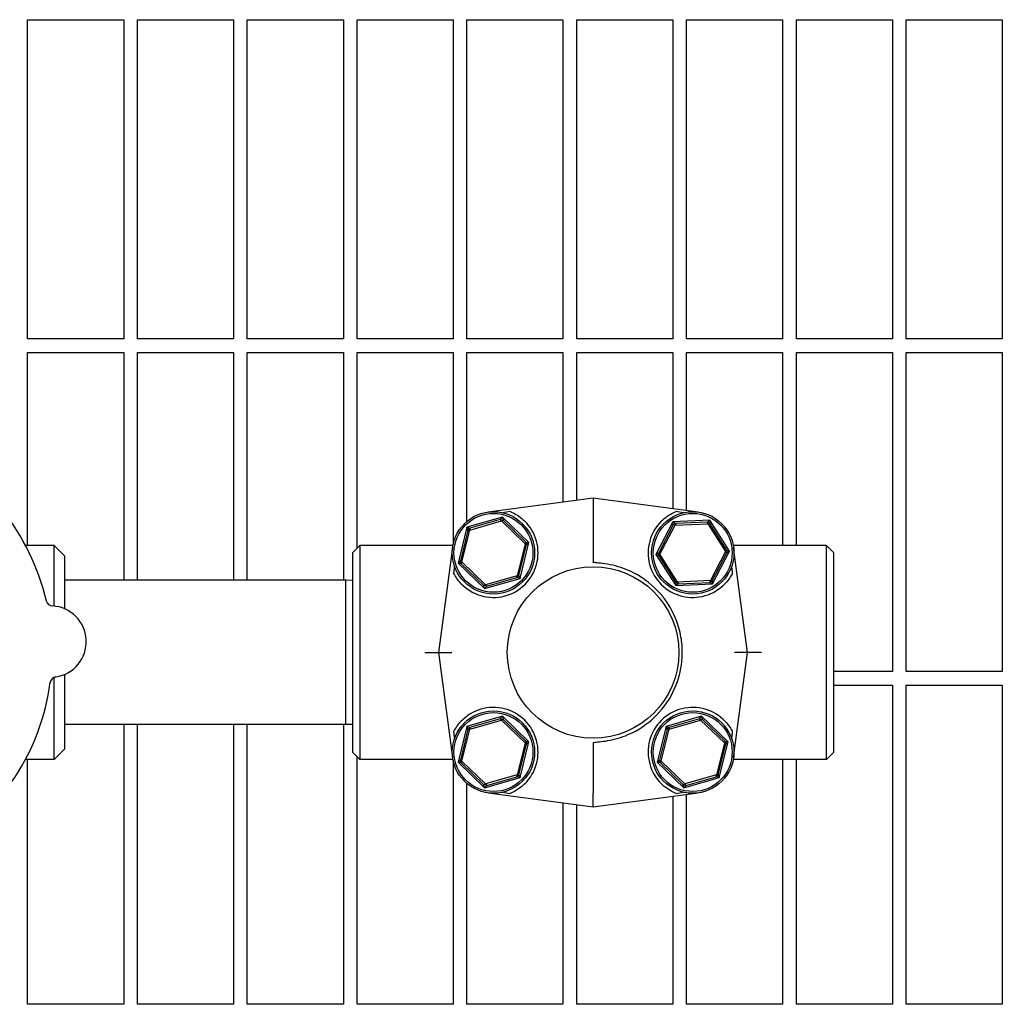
# Model space of a CAD drawing. Header units: inches. Extents: x 24 to 1128, y -69 to 748.
# Tile 644 of 656: x 753.1 to 762.05, y 604.46 to 613.43. Entities that reach past the tile are written whole.
import ezdxf

# ---------------------------------------------------------------- set-up
doc = ezdxf.new("R2010")
doc.units = ezdxf.units.IN
doc.header["$LTSCALE"] = 32
doc.header["$MEASUREMENT"] = 0
doc.layers.add('Visible (ANSI)', color=7, linetype='Continuous', lineweight=30)

msp = doc.modelspace()

# ---------------------------------------------------------------- linework, layer by layer
at = {"layer": 'Visible (ANSI)'}
for p, q in [((753.17313, 610.52603), (753.17313, 613.43228)), ((753.17313, 613.43228), (754.04813, 613.43228)), ((754.04813, 613.43228), (754.04813, 610.52603)), ((754.17313, 610.52603), (754.17313, 613.43228)), ((754.17313, 613.43228), (755.04813, 613.43228)), ((755.04813, 613.43228), (755.04813, 610.52603)), ((755.17313, 610.52603), (755.17313, 613.43228)), ((755.17313, 613.43228), (756.04813, 613.43228)), ((756.04813, 613.43228), (756.04813, 610.52603)), ((756.17313, 610.52603), (756.17313, 613.43228)), ((756.17313, 613.43228), (757.04813, 613.43228)), ((757.04813, 613.43228), (757.04813, 610.52603)), ((757.17313, 610.52603), (757.17313, 613.43228)), ((757.17313, 613.43228), (758.04813, 613.43228)), ((758.04813, 613.43228), (758.04813, 610.52603)), ((758.17313, 610.52603), (758.17313, 613.43228)), ((758.17313, 613.43228), (759.04813, 613.43228)), ((759.04813, 613.43228), (759.04813, 610.52603)), ((759.17313, 610.52603), (759.17313, 613.43228)), ((759.17313, 613.43228), (760.04813, 613.43228)), ((760.04813, 613.43228), (760.04813, 610.52603)), ((760.17313, 610.52603), (760.17313, 613.43228)), ((760.17313, 613.43228), (761.04813, 613.43228)), ((761.04813, 613.43228), (761.04813, 610.52603)), ((761.17313, 610.52603), (761.17313, 613.43228)), ((761.17313, 613.43228), (762.04813, 613.43228)), ((762.04813, 613.43228), (762.04813, 610.52603)), ((754.04813, 610.52603), (753.17313, 610.52603)), ((755.04813, 610.52603), (754.17313, 610.52603)), ((756.04813, 610.52603), (755.17313, 610.52603)), ((757.04813, 610.52603), (756.17313, 610.52603)), ((758.04813, 610.52603), (757.17313, 610.52603)), ((759.04813, 610.52603), (758.17313, 610.52603)), ((760.04813, 610.52603), (759.17313, 610.52603)), ((761.04813, 610.52603), (760.17313, 610.52603)), ((762.04813, 610.52603), (761.17313, 610.52603)), ((753.17313, 608.64228), (753.17313, 610.40103)), ((753.17313, 610.40103), (754.04813, 610.40103)), ((754.04813, 610.40103), (754.04813, 608.32603)), ((754.17313, 608.32603), (754.17313, 610.40103)), ((754.17313, 610.40103), (755.04813, 610.40103)), ((755.04813, 610.40103), (755.04813, 608.32603)), ((755.17313, 608.32603), (755.17313, 610.40103)), ((755.17313, 610.40103), (756.04813, 610.40103)), ((756.04813, 610.40103), (756.04813, 608.32603)), ((756.17313, 608.61819), (756.17313, 610.40103)), ((756.17313, 610.40103), (757.04813, 610.40103)), ((757.04813, 610.40103), (757.04813, 608.65316)), ((757.17313, 608.86224), (757.17313, 610.40103)), ((757.17313, 610.40103), (758.04813, 610.40103)), ((758.04813, 610.40103), (758.04813, 609.03829)), ((758.17313, 609.05493), (758.17313, 610.40103)), ((758.17313, 610.40103), (759.04813, 610.40103)), ((759.04813, 610.40103), (759.04813, 608.97815)), ((759.17313, 608.96151), (759.17313, 610.40103)), ((759.17313, 610.40103), (760.04813, 610.40103)), ((760.04813, 610.40103), (760.04813, 608.64228)), ((760.17313, 608.64228), (760.17313, 610.40103)), ((760.17313, 610.40103), (761.04813, 610.40103)), ((761.04813, 610.40103), (761.04813, 607.49478)), ((761.17313, 607.49478), (761.17313, 610.40103)), ((761.17313, 610.40103), (762.04813, 610.40103)), ((762.04813, 610.40103), (762.04813, 607.49478)), ((758.32222, 609.07478), (757.36556, 608.94743)), ((759.27889, 608.94743), (758.32222, 609.07478)), ((758.32222, 609.07478), (758.32222, 608.94955)), ((757.49585, 608.90142), (757.17338, 608.80855)), ((757.4765, 608.87958), (757.49585, 608.90142)), ((757.49585, 608.90142), (757.50276, 608.87307)), ((757.73752, 608.66858), (757.49585, 608.90142)), ((758.32222, 608.94955), (758.32222, 608.54377)), ((757.17338, 608.80855), (757.09257, 608.48284)), ((757.17338, 608.80855), (757.20138, 608.80035)), ((757.18261, 608.78086), (757.17338, 608.80855)), ((757.18261, 608.78086), (757.20138, 608.80035)), ((757.19936, 608.78351), (757.48717, 608.8664)), ((757.20138, 608.80035), (757.19936, 608.78351)), ((757.4765, 608.87958), (757.20138, 608.80035)), ((757.4765, 608.87958), (757.50276, 608.87307)), ((757.48717, 608.8664), (757.4765, 608.87958)), ((757.50276, 608.87307), (757.48717, 608.8664)), ((757.48717, 608.8664), (757.70285, 608.65859)), ((757.70893, 608.67443), (757.50276, 608.87307)), ((759.04906, 608.85871), (758.89414, 608.56103)), ((759.05154, 608.82964), (758.91938, 608.57568)), ((758.93019, 608.56261), (759.06845, 608.82828)), ((759.38432, 608.87339), (759.04906, 608.85871)), ((759.04906, 608.85871), (759.07436, 608.84418)), ((759.05154, 608.82964), (759.04906, 608.85871)), ((759.05154, 608.82964), (759.07436, 608.84418)), ((759.06845, 608.82828), (759.05154, 608.82964)), ((759.07436, 608.84418), (759.06845, 608.82828)), ((759.06845, 608.82828), (759.36766, 608.84139)), ((759.36038, 608.85671), (759.07436, 608.84418)), ((759.36038, 608.85671), (759.38432, 608.87339)), ((759.36038, 608.85671), (759.38439, 608.84421)), ((759.36766, 608.84139), (759.36038, 608.85671)), ((759.38439, 608.84421), (759.36766, 608.84139)), ((759.36766, 608.84139), (759.52862, 608.58881)), ((759.38432, 608.87339), (759.38439, 608.84421)), ((759.56467, 608.59039), (759.38432, 608.87339)), ((759.53824, 608.60278), (759.38439, 608.84421)), ((757.18261, 608.78086), (757.11367, 608.50299)), ((757.12724, 608.49282), (757.19936, 608.78351)), ((757.19936, 608.78351), (757.18261, 608.78086)), ((753.41597, 608.64228), (753.15455, 608.64228)), ((753.41597, 608.09045), (753.41597, 608.64228)), ((753.50972, 608.54853), (753.41597, 608.64228)), ((756.13472, 608.57978), (756.19722, 608.64228)), ((756.19722, 608.64228), (756.19722, 606.69478)), ((757.046, 608.64228), (756.19722, 608.64228)), ((757.04333, 608.62519), (756.91597, 607.66853)), ((757.70285, 608.65859), (757.63073, 608.36791)), ((757.64748, 608.37055), (757.71642, 608.64842)), ((757.65672, 608.34287), (757.73752, 608.66858)), ((757.70285, 608.65859), (757.70893, 608.67443)), ((757.71642, 608.64842), (757.70285, 608.65859)), ((757.70893, 608.67443), (757.71642, 608.64842)), ((757.70893, 608.67443), (757.73752, 608.66858)), ((757.73752, 608.66858), (757.71642, 608.64842)), ((760.44722, 608.64228), (759.59845, 608.64228)), ((759.72847, 607.66853), (759.60112, 608.62519)), ((760.44722, 606.69478), (760.44722, 608.64228)), ((760.50972, 608.57978), (760.44722, 608.64228)), ((753.50972, 608.54853), (753.50972, 608.0662)), ((756.13472, 606.75728), (756.13472, 608.57978)), ((758.32222, 608.54377), (758.32222, 608.48966)), ((758.89414, 608.56103), (758.91938, 608.57568)), ((758.92056, 608.54864), (758.89414, 608.56103)), ((758.89414, 608.56103), (759.07448, 608.27802)), ((758.91938, 608.57568), (758.93019, 608.56261)), ((758.92056, 608.54864), (758.91938, 608.57568)), ((758.93019, 608.56261), (758.92056, 608.54864)), ((758.92056, 608.54864), (759.07442, 608.3072)), ((759.09114, 608.31003), (758.93019, 608.56261)), ((759.52862, 608.58881), (759.39036, 608.32313)), ((759.40726, 608.32178), (759.53943, 608.57574)), ((759.40975, 608.2927), (759.56467, 608.59039)), ((759.52862, 608.58881), (759.53824, 608.60278)), ((759.53943, 608.57574), (759.52862, 608.58881)), ((759.53824, 608.60278), (759.53943, 608.57574)), ((759.53824, 608.60278), (759.56467, 608.59039)), ((759.56467, 608.59039), (759.53943, 608.57574)), ((760.50972, 608.57978), (760.50972, 606.75728)), ((757.09257, 608.48284), (757.11367, 608.50299)), ((757.12116, 608.47699), (757.09257, 608.48284)), ((757.09257, 608.48284), (757.33424, 608.25)), ((757.11367, 608.50299), (757.12724, 608.49282)), ((757.12116, 608.47699), (757.11367, 608.50299)), ((757.12724, 608.49282), (757.12116, 608.47699)), ((757.12116, 608.47699), (757.32733, 608.27835)), ((757.34293, 608.28502), (757.12724, 608.49282)), ((757.63073, 608.36791), (757.34293, 608.28502)), ((757.3536, 608.27183), (757.62871, 608.35106)), ((757.64748, 608.37055), (757.62871, 608.35106)), ((757.62871, 608.35106), (757.63073, 608.36791)), ((757.65672, 608.34287), (757.62871, 608.35106)), ((757.63073, 608.36791), (757.64748, 608.37055)), ((757.64748, 608.37055), (757.65672, 608.34287)), ((756.07222, 608.32603), (753.50972, 608.32603)), ((756.07222, 607.01103), (756.07222, 608.32603)), ((756.13472, 608.32439), (756.07222, 608.32603)), ((757.32733, 608.27835), (757.34293, 608.28502)), ((757.3536, 608.27183), (757.32733, 608.27835)), ((757.33424, 608.25), (757.32733, 608.27835)), ((757.33424, 608.25), (757.65672, 608.34287)), ((757.3536, 608.27183), (757.33424, 608.25)), ((757.34293, 608.28502), (757.3536, 608.27183)), ((759.07442, 608.3072), (759.09114, 608.31003)), ((759.09842, 608.29471), (759.07442, 608.3072)), ((759.07448, 608.27802), (759.07442, 608.3072)), ((759.09842, 608.29471), (759.07448, 608.27802)), ((759.07448, 608.27802), (759.40975, 608.2927)), ((759.39036, 608.32313), (759.09114, 608.31003)), ((759.09114, 608.31003), (759.09842, 608.29471)), ((759.09842, 608.29471), (759.38444, 608.30723)), ((759.38444, 608.30723), (759.39036, 608.32313)), ((759.40726, 608.32178), (759.38444, 608.30723)), ((759.40975, 608.2927), (759.38444, 608.30723)), ((759.39036, 608.32313), (759.40726, 608.32178)), ((759.40726, 608.32178), (759.40975, 608.2927)), ((756.78987, 607.66853), (756.91597, 607.66853)), ((756.91597, 607.66853), (757.03553, 607.66853)), ((756.91597, 607.66853), (757.04333, 606.71187)), ((759.60112, 606.71187), (759.72847, 607.66853)), ((759.72847, 607.66853), (759.60891, 607.66853)), ((759.85458, 607.66853), (759.72847, 607.66853)), ((753.50972, 607.46818), (753.50972, 606.78853)), ((761.04813, 607.49478), (760.50972, 607.49478)), ((762.04813, 607.49478), (761.17313, 607.49478)), ((753.41597, 606.69478), (753.41597, 607.4415)), ((760.50972, 607.36978), (761.04813, 607.36978)), ((761.04813, 607.36978), (761.04813, 604.46353)), ((761.17313, 604.46353), (761.17313, 607.36978)), ((761.17313, 607.36978), (762.04813, 607.36978)), ((762.04813, 607.36978), (762.04813, 604.46353)), ((756.07222, 607.01103), (753.50972, 607.01103)), ((754.04813, 607.01103), (754.04813, 604.46353)), ((754.17313, 604.46353), (754.17313, 607.01103)), ((755.04813, 607.01103), (755.04813, 604.46353)), ((755.17313, 604.46353), (755.17313, 607.01103)), ((756.04813, 607.01103), (756.04813, 604.46353)), ((756.13472, 607.01267), (756.07222, 607.01103)), ((757.49585, 607.08706), (757.17338, 606.99419)), ((757.19936, 606.96915), (757.48717, 607.05204)), ((757.4765, 607.06523), (757.20138, 606.986)), ((757.4765, 607.06523), (757.49585, 607.08706)), ((757.4765, 607.06523), (757.50276, 607.05871)), ((757.48717, 607.05204), (757.4765, 607.06523)), ((757.50276, 607.05871), (757.48717, 607.05204)), ((757.48717, 607.05204), (757.70285, 606.84424)), ((757.49585, 607.08706), (757.50276, 607.05871)), ((757.73752, 606.85422), (757.49585, 607.08706)), ((757.70893, 606.86007), (757.50276, 607.05871)), ((759.31021, 607.08706), (758.98773, 606.99419)), ((759.01372, 606.96915), (759.30152, 607.05204)), ((759.29085, 607.06523), (759.01574, 606.986)), ((759.29085, 607.06523), (759.31021, 607.08706)), ((759.29085, 607.06523), (759.31712, 607.05871)), ((759.30152, 607.05204), (759.29085, 607.06523)), ((759.31712, 607.05871), (759.30152, 607.05204)), ((759.30152, 607.05204), (759.5172, 606.84424)), ((759.31021, 607.08706), (759.31712, 607.05871)), ((759.55188, 606.85422), (759.31021, 607.08706)), ((759.52329, 606.86007), (759.31712, 607.05871)), ((757.17338, 606.99419), (757.09257, 606.66848)), ((757.18261, 606.96651), (757.11367, 606.68864)), ((757.12724, 606.67847), (757.19936, 606.96915)), ((757.17338, 606.99419), (757.20138, 606.986)), ((757.18261, 606.96651), (757.17338, 606.99419)), ((757.18261, 606.96651), (757.20138, 606.986)), ((757.19936, 606.96915), (757.18261, 606.96651)), ((757.20138, 606.986), (757.19936, 606.96915)), ((758.98773, 606.99419), (758.90692, 606.66848)), ((758.99696, 606.96651), (758.92802, 606.68864)), ((758.9416, 606.67847), (759.01372, 606.96915)), ((758.98773, 606.99419), (759.01574, 606.986)), ((758.99696, 606.96651), (758.98773, 606.99419)), ((758.99696, 606.96651), (759.01574, 606.986)), ((759.01372, 606.96915), (758.99696, 606.96651)), ((759.01574, 606.986), (759.01372, 606.96915)), ((757.70285, 606.84424), (757.63073, 606.55355)), ((757.64748, 606.5562), (757.71642, 606.83407)), ((757.65672, 606.52851), (757.73752, 606.85422)), ((757.70285, 606.84424), (757.70893, 606.86007)), ((757.71642, 606.83407), (757.70285, 606.84424)), ((757.70893, 606.86007), (757.71642, 606.83407)), ((757.70893, 606.86007), (757.73752, 606.85422)), ((757.73752, 606.85422), (757.71642, 606.83407)), ((758.32222, 606.8474), (758.32222, 606.79329)), ((759.5172, 606.84424), (759.44509, 606.55355)), ((759.46184, 606.5562), (759.53078, 606.83407)), ((759.47107, 606.52851), (759.55188, 606.85422)), ((759.5172, 606.84424), (759.52329, 606.86007)), ((759.53078, 606.83407), (759.5172, 606.84424)), ((759.52329, 606.86007), (759.53078, 606.83407)), ((759.52329, 606.86007), (759.55188, 606.85422)), ((759.55188, 606.85422), (759.53078, 606.83407)), ((753.50972, 606.78853), (753.41597, 606.69478)), ((756.13472, 606.75728), (756.19722, 606.69478)), ((758.32222, 606.79329), (758.32222, 606.38751)), ((760.50972, 606.75728), (760.44722, 606.69478)), ((753.41597, 606.69478), (753.15455, 606.69478)), ((753.17313, 604.46353), (753.17313, 606.69478)), ((756.17313, 604.46353), (756.17313, 606.71887)), ((757.046, 606.69478), (756.19722, 606.69478)), ((757.04813, 606.6839), (757.04813, 604.46353)), ((757.09257, 606.66848), (757.11367, 606.68864)), ((757.12116, 606.66263), (757.09257, 606.66848)), ((757.09257, 606.66848), (757.33424, 606.43564)), ((757.11367, 606.68864), (757.12724, 606.67847)), ((757.12116, 606.66263), (757.11367, 606.68864)), ((757.12724, 606.67847), (757.12116, 606.66263)), ((757.12116, 606.66263), (757.32733, 606.46399)), ((757.34293, 606.47066), (757.12724, 606.67847)), ((758.90692, 606.66848), (758.92802, 606.68864)), ((758.93551, 606.66263), (758.90692, 606.66848)), ((758.90692, 606.66848), (759.14859, 606.43564)), ((758.92802, 606.68864), (758.9416, 606.67847)), ((758.93551, 606.66263), (758.92802, 606.68864)), ((758.9416, 606.67847), (758.93551, 606.66263)), ((758.93551, 606.66263), (759.14169, 606.46399)), ((759.15728, 606.47066), (758.9416, 606.67847)), ((760.44722, 606.69478), (759.59845, 606.69478)), ((760.04813, 606.69478), (760.04813, 604.46353)), ((760.17313, 604.46353), (760.17313, 606.69478)), ((757.17313, 604.46353), (757.17313, 606.47482)), ((757.32733, 606.46399), (757.34293, 606.47066)), ((757.33424, 606.43564), (757.65672, 606.52851)), ((757.63073, 606.55355), (757.34293, 606.47066)), ((757.34293, 606.47066), (757.3536, 606.45748)), ((757.3536, 606.45748), (757.62871, 606.53671)), ((757.64748, 606.5562), (757.62871, 606.53671)), ((757.62871, 606.53671), (757.63073, 606.55355)), ((757.65672, 606.52851), (757.62871, 606.53671)), ((757.63073, 606.55355), (757.64748, 606.5562)), ((757.64748, 606.5562), (757.65672, 606.52851)), ((759.14169, 606.46399), (759.15728, 606.47066)), ((759.14859, 606.43564), (759.47107, 606.52851)), ((759.44509, 606.55355), (759.15728, 606.47066)), ((759.15728, 606.47066), (759.16795, 606.45748)), ((759.16795, 606.45748), (759.44306, 606.53671)), ((759.46184, 606.5562), (759.44306, 606.53671)), ((759.44306, 606.53671), (759.44509, 606.55355)), ((759.47107, 606.52851), (759.44306, 606.53671)), ((759.44509, 606.55355), (759.46184, 606.5562)), ((759.46184, 606.5562), (759.47107, 606.52851)), ((757.3536, 606.45748), (757.32733, 606.46399)), ((757.33424, 606.43564), (757.32733, 606.46399)), ((757.3536, 606.45748), (757.33424, 606.43564)), ((757.36556, 606.38963), (758.32222, 606.26228)), ((758.32222, 606.26228), (759.27889, 606.38963)), ((758.32222, 606.26228), (758.32222, 606.38751)), ((759.16795, 606.45748), (759.14169, 606.46399)), ((759.14859, 606.43564), (759.14169, 606.46399)), ((759.16795, 606.45748), (759.14859, 606.43564)), ((758.04813, 606.29877), (758.04813, 604.46353)), ((759.04813, 606.35891), (759.04813, 604.46353)), ((759.17313, 604.46353), (759.17313, 606.37555)), ((758.17313, 604.46353), (758.17313, 606.28213)), ((754.04813, 604.46353), (753.17313, 604.46353)), ((755.04813, 604.46353), (754.17313, 604.46353)), ((756.04813, 604.46353), (755.17313, 604.46353)), ((757.04813, 604.46353), (756.17313, 604.46353)), ((758.04813, 604.46353), (757.17313, 604.46353)), ((759.04813, 604.46353), (758.17313, 604.46353)), ((760.04813, 604.46353), (759.17313, 604.46353)), ((761.04813, 604.46353), (760.17313, 604.46353)), ((762.04813, 604.46353), (761.17313, 604.46353))]:
    msp.add_line(p, q, dxfattribs=at)
for centre, radius in [((757.41505, 608.57571), 0.375), ((757.41505, 608.57571), 0.35938), ((759.2294, 608.57571), 0.375), ((759.2294, 608.57571), 0.35938), ((758.32222, 607.66853), 0.78125), ((757.41505, 606.76135), 0.375), ((757.41505, 606.76135), 0.35938), ((759.2294, 606.76135), 0.375), ((759.2294, 606.76135), 0.35938)]:
    msp.add_circle(centre, radius, dxfattribs=at)
for centre, radius, start, end in [((751.32222, 607.66853), 2.075, 12.999652, 64.483949), ((757.41505, 608.57571), 0.40625, 223.267756, 45.717156), ((759.2294, 608.57571), 0.40625, 134.282844, 316.732244), ((753.40384, 608.15409), 0.0625, 193.130197, 266.822474), ((753.38236, 607.76719), 0.325, 278.661127, 86.822474), ((751.32222, 607.66853), 2.075, 300.999652, 352.483949), ((753.44072, 607.38411), 0.0625, 98.661127, 172.353404), ((757.41505, 606.76135), 0.40625, 314.282844, 136.732244), ((759.2294, 606.76135), 0.40625, 43.267756, 225.717156)]:
    msp.add_arc(centre, radius, start, end, dxfattribs=at)
for centre, major_axis, start_param, end_param in [((758.92178, 609.02849), (-2.38836, -0.31794), 5.3086373, 5.3432368), ((757.72267, 609.02849), (2.38836, -0.31794), 0.9399485, 0.974548), ((758.92178, 606.30857), (-2.38836, 0.31794), 0.9399485, 0.974548), ((757.72267, 606.30857), (2.38836, 0.31794), 5.3086373, 5.3432368)]:
    msp.add_ellipse(centre, major_axis=major_axis, ratio=0.0518795, start_param=start_param, end_param=end_param, dxfattribs=at)
for points, knots in [([(757.56697, 608.95248), (757.57573, 608.94895), (757.58477, 608.94492), (757.61015, 608.93254), (757.62902, 608.92177), (757.66554, 608.8963), (757.68322, 608.88163), (757.69869, 608.86654)], [1.37086357, 1.37086357, 1.37086357, 1.37086357, 1.45431952, 1.45431952, 1.62152004, 1.62152004, 1.78593729, 1.78593729, 1.78593729, 1.78593729]), ([(758.94576, 608.86654), (758.96123, 608.88163), (758.9789, 608.8963), (759.01543, 608.92177), (759.0343, 608.93254), (759.05968, 608.94492), (759.06872, 608.94895), (759.07748, 608.95248)], [0.51624049, 0.51624049, 0.51624049, 0.51624049, 0.68065774, 0.68065774, 0.84785826, 0.84785826, 0.93131421, 0.93131421, 0.93131421, 0.93131421]), ([(758.50222, 608.46223), (758.43154, 608.47847), (758.37462, 608.48271), (758.33877, 608.48626), (758.33169, 608.48699), (758.32553, 608.48811), (758.32423, 608.48842), (758.32304, 608.48888), (758.32272, 608.48904), (758.32241, 608.48928), (758.32234, 608.48936), (758.32225, 608.48951), (758.32222, 608.48959), (758.32222, 608.48966)], [0, 0, 0, 0, 0.55289339, 0.55289339, 0.66301744, 0.66301744, 0.70116559, 0.70116559, 0.71560236, 0.71560236, 0.72141188, 0.72141188, 0.72674349, 0.72674349, 0.72674349, 0.72674349]), ([(758.50222, 606.87483), (758.5651, 606.88927), (758.62613, 606.91116), (758.76538, 606.98073), (758.83938, 607.03471), (758.97244, 607.17095), (759.02833, 607.25424), (759.10087, 607.42189), (759.12201, 607.50286), (759.13212, 607.60145), (759.13327, 607.61731), (759.13438, 607.64266), (759.13462, 607.65214), (759.13478, 607.6702), (759.13471, 607.67879), (759.13426, 607.6986), (759.13376, 607.70983), (759.13158, 607.7435), (759.1292, 607.76589), (759.11759, 607.84392), (759.10351, 607.89869), (759.04983, 608.0433), (758.99951, 608.12815), (758.86694, 608.28089), (758.784, 608.34585), (758.63109, 608.42412), (758.56764, 608.4472), (758.50222, 608.46223)], [3.1568039, 3.1568039, 3.1568039, 3.1568039, 3.6500368, 3.6500368, 4.3433226, 4.3433226, 5.1013156, 5.1013156, 5.7353123, 5.7353123, 5.8564738, 5.8564738, 5.9286995, 5.9286995, 5.9941278, 5.9941278, 6.0797236, 6.0797236, 6.2512222, 6.2512222, 6.6809245, 6.6809245, 7.4266324, 7.4266324, 8.222207, 8.222207, 8.7359765, 8.7359765, 8.7359765, 8.7359765]), ([(757.11923, 608.29726), (757.10604, 608.31127), (757.09326, 608.32696), (757.0713, 608.3584), (757.06196, 608.37411), (757.05434, 608.38882)], [0.5372405, 0.5372405, 0.5372405, 0.5372405, 0.68155909, 0.68155909, 0.81916866, 0.81916866, 0.81916866, 0.81916866]), ([(759.59011, 608.38882), (759.58343, 608.37592), (759.57558, 608.36251), (759.55445, 608.33102), (759.54017, 608.31315), (759.52522, 608.29726)], [1.49579577, 1.49579577, 1.49579577, 1.49579577, 1.61405233, 1.61405233, 1.77819273, 1.77819273, 1.77819273, 1.77819273]), ([(757.05434, 606.94824), (757.06196, 606.96295), (757.0713, 606.97866), (757.09326, 607.0101), (757.10604, 607.02579), (757.11923, 607.0398)], [1.48112908, 1.48112908, 1.48112908, 1.48112908, 1.61873864, 1.61873864, 1.76305724, 1.76305724, 1.76305724, 1.76305724]), ([(759.52522, 607.0398), (759.54016, 607.02393), (759.55442, 607.00608), (759.57556, 606.97458), (759.58342, 606.96115), (759.59011, 606.94824)], [0.53727464, 0.53727464, 0.53727464, 0.53727464, 0.70123165, 0.70123165, 0.81966305, 0.81966305, 0.81966305, 0.81966305]), ([(758.32222, 606.8474), (758.32222, 606.8475), (758.32226, 606.84759), (758.32243, 606.84781), (758.32258, 606.84791), (758.32306, 606.84819), (758.32347, 606.84835), (758.32495, 606.84882), (758.32642, 606.84912), (758.33414, 606.85044), (758.34464, 606.85139), (758.38403, 606.85515), (758.43721, 606.85989), (758.50222, 606.87483)], [0, 0, 0, 0, 0.00152658, 0.00152658, 0.00347355, 0.00347355, 0.00712444, 0.00712444, 0.01690708, 0.01690708, 0.05959749, 0.05959749, 0.22400496, 0.22400496, 0.22400496, 0.22400496]), ([(757.69869, 606.47052), (757.68322, 606.45543), (757.66554, 606.44076), (757.62902, 606.41529), (757.61015, 606.40452), (757.58477, 606.39214), (757.57573, 606.38811), (757.56697, 606.38458)], [0.5162883, 0.5162883, 0.5162883, 0.5162883, 0.68070555, 0.68070555, 0.84790607, 0.84790607, 0.93136202, 0.93136202, 0.93136202, 0.93136202]), ([(759.07748, 606.38458), (759.06872, 606.38811), (759.05968, 606.39214), (759.0343, 606.40452), (759.01543, 606.41529), (758.9789, 606.44076), (758.96123, 606.45543), (758.94576, 606.47052)], [1.37086357, 1.37086357, 1.37086357, 1.37086357, 1.45431952, 1.45431952, 1.62152004, 1.62152004, 1.78593729, 1.78593729, 1.78593729, 1.78593729])]:
    msp.add_open_spline(points, degree=3, knots=knots, dxfattribs=at)
for points, weights in [([(757.05434, 608.38882), (757.05812, 608.41906), (757.06193, 608.44947)], [0.999903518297, 0.999902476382, 0.999907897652]), ([(759.58252, 608.44947), (759.58633, 608.41906), (759.59011, 608.38882)], [0.99990789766, 0.99990247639, 0.999903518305]), ([(757.06193, 606.88759), (757.05812, 606.918), (757.05434, 606.94824)], [0.999907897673, 0.999902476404, 0.999903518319]), ([(759.59011, 606.94824), (759.58633, 606.918), (759.58252, 606.88759)], [0.999903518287, 0.999902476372, 0.999907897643])]:
    msp.add_rational_spline(points, weights, degree=2, dxfattribs=at)

doc.saveas('drawing.dxf')
